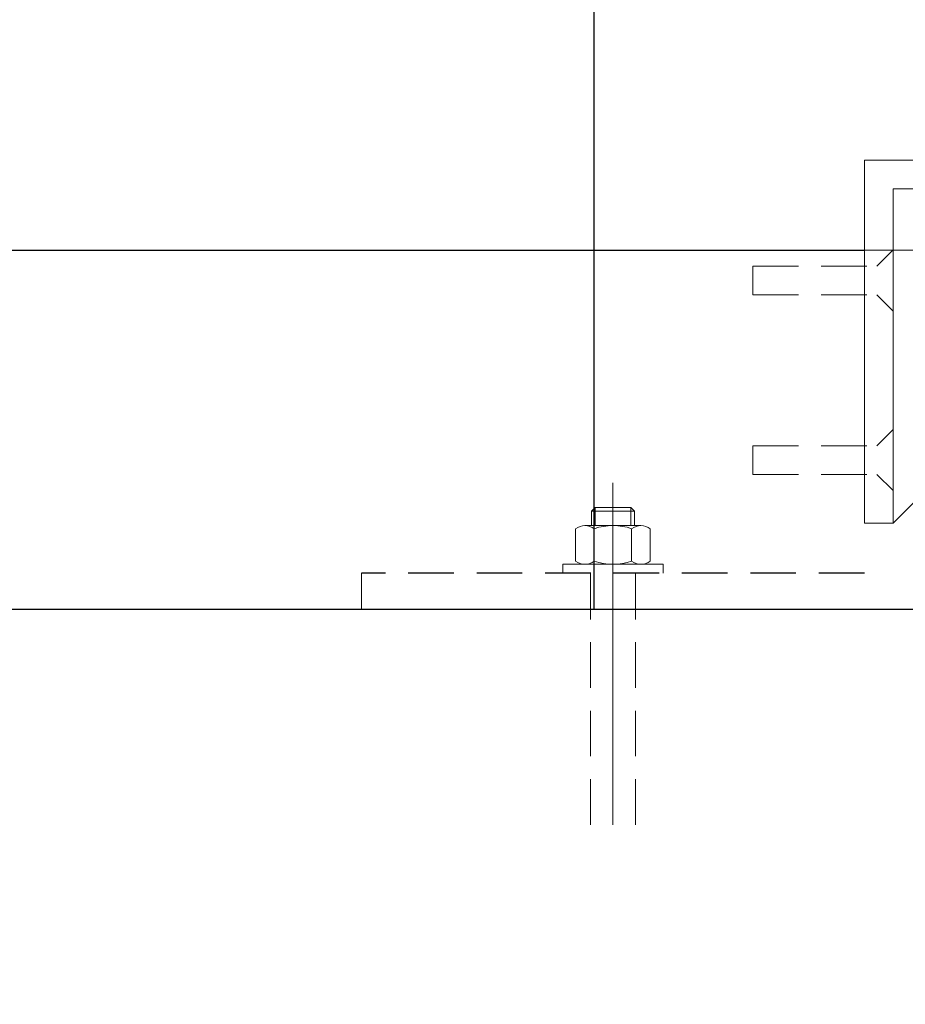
# Model space of a CAD drawing. Header units: millimetres. Extents: x -637441 to -130928, y -380379 to -53767.
# Tile 332 of 390: x -337772 to -337526, y -152392 to -152118. Entities that reach past the tile are written whole.
import ezdxf

# ---------------------------------------------------------------- set-up
doc = ezdxf.new("R2010")
doc.units = ezdxf.units.MM
doc.header["$LTSCALE"] = 10
doc.linetypes.add('GEN7', pattern=[13.75, 9.75, -1.5, 1, -1.5])
doc.linetypes.add('HIDDEN', pattern=[1.905, 1.27, -0.635])
for name, color, linetype, lineweight in [('CKSTENY_SRAF', 1, 'Continuous', 18), ('CKTEXTY_MALE', 7, 'Continuous', 25), ('MB-inne', 8, 'Continuous', 9), ('MB-osie', 4, 'GEN7', 5)]:
    doc.layers.add(name, color=color, linetype=linetype, lineweight=lineweight)
doc.layers.add('SLABĚ', color=7, linetype='Continuous')
doc.layers.add('ZDIVO', color=6, linetype='Continuous')
doc.styles.get("Standard").update_dxf_attribs({"font": 'simplex.shx', "width": 0.8})
doc.dimstyles.new('normální', dxfattribs={"dimscale": 50, "dimtxt": 2.5, "dimasz": 2.5, "dimexe": 1.768, "dimexo": 5, "dimtad": 1, "dimrnd": 1, "dimtxsty": 'Standard', "dimblk1": 'OBLIQUE', "dimblk2": 'OBLIQUE', "dimsah": 1, "dimcen": 2.5, "dimdle": 1.8, "dimadec": 0, "dimazin": 0, "dimtfac": 1, "dimtix": 1, "dimtmove": 2, "dimatfit": 3, "dimfxl": 1, "dimarcsym": 0})

# ---------------------------------------------------------------- blocks, each defined once
blk = doc.blocks.new('_OBLIQUE')
at = {"color": 0, "linetype": 'ByBlock'}
blk.add_line((-0.5, -0.5), (0.5, 0.5), dxfattribs=at)
blk = doc.blocks.new('*D1263')
at = {"layer": 'CKTEXTY_MALE', "color": 0, "lineweight": -2}
for p, q in [((-338120.14, -149241.72), (-338120.14, -152271.72)), ((-337850.95, -149331.72), (-338208.54, -149331.72)), ((-337850.95, -152181.72), (-338208.54, -152181.72))]:
    blk.add_line(p, q, dxfattribs=at)
at = {"layer": 'DEFPOINTS', "color": 0}
for p in [(-337600.95, -149331.72), (-338120.14, -152181.72), (-337600.95, -152181.72)]:
    blk.add_point(p, dxfattribs=at)
at = {"layer": 'CKTEXTY_MALE', "color": 0, "lineweight": -2, "xscale": 125, "yscale": 125, "zscale": 125}
for p, rotation in [((-338120.14, -149331.72), 90), ((-338120.14, -152181.72), 270)]:
    blk.add_blockref('_OBLIQUE', p, dxfattribs=dict(at, rotation=rotation))
at = {"layer": 'CKTEXTY_MALE', "color": 0, "insert": (-338213.89, -150756.72), "char_height": 125, "attachment_point": 5, "rotation": 90}
blk.add_mtext('2850', dxfattribs=at)

msp = doc.modelspace()

# ---------------------------------------------------------------- linework, layer by layer
at = {"color": 7, "linetype": 'HIDDEN'}
msp.add_line((-337536.899, -152271.715), (-337676.899, -152271.715), dxfattribs=at)
at = {"color": 7}
msp.add_line((-337772.102, -152281.715), (-337472.101, -152281.715), dxfattribs=at)
at = {"layer": 'CKSTENY_SRAF'}
msp.add_line((-338383.238, -152181.715), (-334013.736, -152181.715), dxfattribs=at)
at = {"layer": 'CKSTENY_SRAF', "color": 7}
msp.add_line((-337676.899, -152271.715), (-337676.899, -152281.715), dxfattribs=at)
at = {"layer": 'CKTEXTY_MALE', "color": 7}
msp.add_circle((-337561.835, -152476.154), 613.638, dxfattribs=at)
at = {"layer": 'MB-inne', "color": 7, "linetype": 'Continuous'}
msp.add_line((-337435.799, -152164.646), (-337528.899, -152257.746), dxfattribs=at)
at = {"layer": 'MB-inne', "color": 7, "linetype": 'HIDDEN'}
for p, q in [((-337533.399, -152186.196), (-337528.899, -152181.696)), ((-337567.971, -152186.196), (-337567.971, -152194.196)), ((-337567.968, -152186.196), (-337533.399, -152186.196)), ((-337567.968, -152194.196), (-337533.399, -152194.196)), ((-337533.399, -152194.196), (-337528.899, -152198.696)), ((-337533.399, -152236.196), (-337528.899, -152231.696)), ((-337567.971, -152236.196), (-337567.971, -152244.196)), ((-337567.968, -152236.196), (-337533.399, -152236.196)), ((-337567.968, -152244.196), (-337533.399, -152244.196)), ((-337533.399, -152244.196), (-337528.899, -152248.696))]:
    msp.add_line(p, q, dxfattribs=at)
at = {"layer": 'MB-inne', "color": 7}
for p, q in [((-337611.899, -152253.413), (-337612.899, -152254.413)), ((-337611.899, -152258.415), (-337611.899, -152253.413)), ((-337601.899, -152253.413), (-337611.899, -152253.413)), ((-337601.899, -152258.415), (-337601.899, -152253.413)), ((-337601.899, -152253.413), (-337600.899, -152254.413)), ((-337612.899, -152258.415), (-337612.899, -152254.413)), ((-337600.899, -152254.413), (-337612.899, -152254.413)), ((-337600.899, -152258.415), (-337600.899, -152254.413)), ((-337617.292, -152268.327), (-337617.292, -152259.304)), ((-337614.694, -152258.415), (-337599.105, -152258.415)), ((-337612.096, -152268.327), (-337612.096, -152259.304)), ((-337601.703, -152268.327), (-337601.703, -152259.304)), ((-337596.507, -152268.327), (-337596.507, -152259.304)), ((-337620.899, -152269.215), (-337592.899, -152269.215)), ((-337620.899, -152269.215), (-337620.899, -152271.715)), ((-337614.694, -152269.215), (-337599.105, -152269.215)), ((-337592.899, -152269.215), (-337592.899, -152271.715))]:
    msp.add_line(p, q, dxfattribs=at)
at = {"layer": 'MB-inne', "color": 7, "extrusion": (1, 4.67596e-12, 0)}
for p, q in [((-337613.149, -152281.715), (-337613.149, -152271.715)), ((-337600.649, -152281.715), (-337600.649, -152271.715))]:
    msp.add_line(p, q, dxfattribs=at)
at = {"layer": 'MB-inne', "color": 7, "linetype": 'HIDDEN', "extrusion": (1, 4.6758e-12, 0)}
for p, q in [((-337613.149, -152341.715), (-337613.149, -152281.715)), ((-337600.649, -152341.715), (-337600.649, -152281.715))]:
    msp.add_line(p, q, dxfattribs=at)
at = {"layer": 'MB-inne', "color": 7, "linetype": 'Continuous'}
msp.add_lwpolyline([(-337435.799, -152156.646), (-337536.899, -152156.646), (-337536.899, -152257.746), (-337528.899, -152257.746), (-337528.899, -152164.646), (-337435.799, -152164.646), (-337435.799, -152156.646)], dxfattribs=at)
at = {"layer": 'MB-inne', "color": 7}
for centre, radius, start, end in [((-337614.694, -152262.658), 4.242, 52.23654, 127.76342), ((-337606.899, -152274.052), 15.637, 70.59141, 109.40855), ((-337599.105, -152262.658), 4.242, 52.23654, 127.76342), ((-337614.694, -152264.973), 4.242, 232.23654, 307.76342), ((-337606.899, -152253.578), 15.637, 250.59141, 289.40855), ((-337599.105, -152264.973), 4.242, 232.23654, 307.76342)]:
    msp.add_arc(centre, radius, start, end, dxfattribs=at)
at = {"layer": 'MB-osie', "color": 7}
msp.add_lwpolyline([(-337606.899, -152341.715), (-337606.899, -152246.529)], dxfattribs=at)
at = {"layer": 'SLABĚ'}
msp.add_line((-344672.102, -152281.715), (-337772.102, -152281.715), dxfattribs=at)
at = {"layer": 'ZDIVO', "color": 7}
msp.add_line((-337612.101, -152281.715), (-337612.101, -149331.715), dxfattribs=at)
at = {"layer": 'ZDIVO'}
msp.add_line((-344672.102, -152181.715), (-337536.899, -152181.715), dxfattribs=at)

# ---------------------------------------------------------------- dimensions: what is measured, and where the dimension line sits
at = {"layer": 'CKTEXTY_MALE'}
dim = msp.add_linear_dim(base=(-338120.136, -152181.715), p1=(-337600.945, -149331.715), p2=(-337600.945, -152181.715), angle=90, dimstyle='normální', dxfattribs=at)
dim.commit()
dim.dimension.update_dxf_attribs({"geometry": '*D1263', "text_midpoint": (-338213.886, -150756.715)})

doc.saveas('drawing.dxf')
